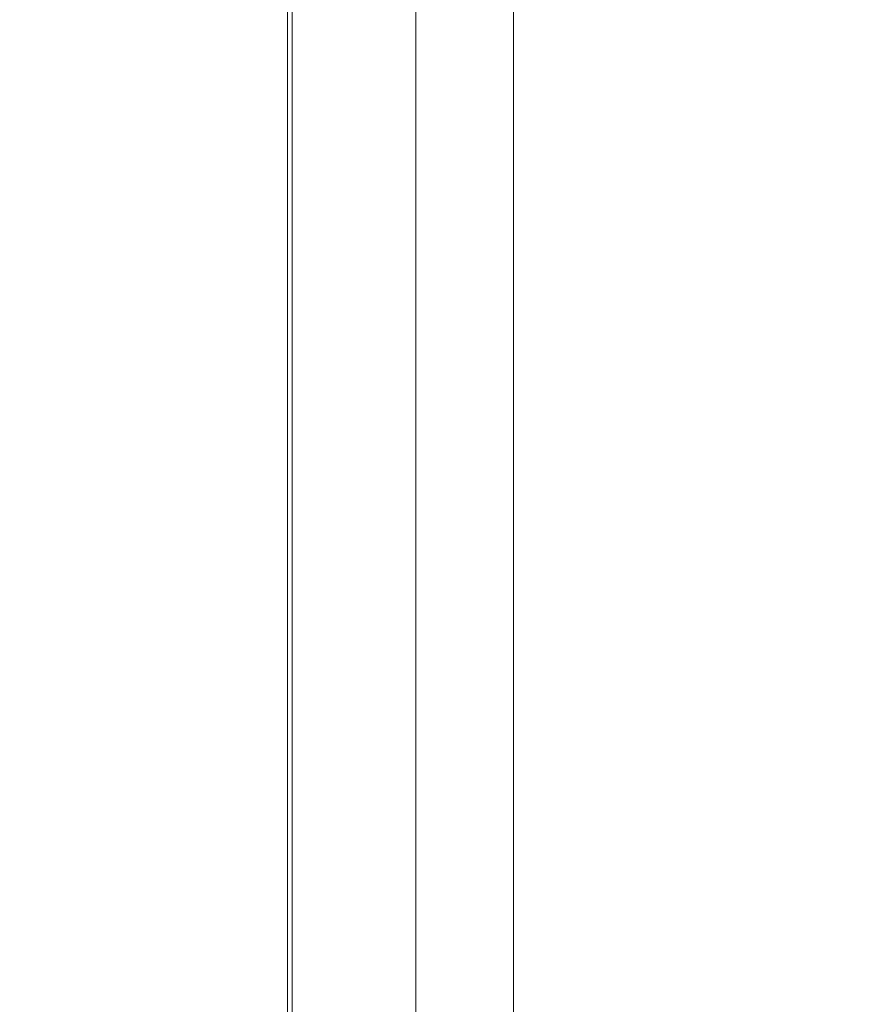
# Model space of a CAD drawing. Header units: millimetres. Extents: x -1114 to 1396, y -630 to 631.
# Tile 512 of 656: x 456 to 470, y -163 to -146. Entities that reach past the tile are written whole.
import ezdxf

# ---------------------------------------------------------------- set-up
doc = ezdxf.new("R2010")
doc.units = ezdxf.units.MM
doc.header["$MEASUREMENT"] = 0

msp = doc.modelspace()

# ---------------------------------------------------------------- linework, layer by layer
at = {"lineweight": 18}
for points, knots in [([(1038.9843, -629.7647), (1038.9843, -629.7647), (-1111.4882, -629.7647), (-1111.4882, -629.7647), (-1111.4882, -629.7647), (-1111.4882, -629.7647), (-1111.4882, 630.7883), (-1111.4882, 630.7883), (-1111.4882, 630.7883), (-1111.4882, 630.7883), (1038.9843, 630.7883), (1038.9843, 630.7883)], [0, 0, 0, 0, 0.3333333, 0.3333333, 0.3333333, 0.3333333, 0.6666667, 0.6666667, 0.6666667, 0.6666667, 1, 1, 1, 1]), ([(462.4306, -185.5623), (462.4238, -185.0634), (462.4261, -184.5646), (462.4267, -184.0657), (462.4267, -184.0657), (462.4272, -183.5669), (462.4267, -183.068), (462.4265, -182.5692), (462.4265, -182.5692), (462.4263, -182.0703), (462.4264, -181.5715), (462.4264, -181.0726), (462.4264, -181.0726), (462.4264, -180.5738), (462.4264, -180.0749), (462.4264, -179.5761), (462.4264, -179.5761), (462.4265, -177.5807), (462.4265, -175.5853), (462.4265, -173.5899), (462.4265, -173.5899), (462.4266, -169.5991), (462.4266, -165.6083), (462.4266, -161.6175), (462.4266, -161.6175), (462.4266, -157.6267), (462.4265, -153.6359), (462.4265, -149.6451), (462.4265, -149.6451), (462.4265, -148.6474), (462.4265, -147.6497), (462.4265, -146.652), (462.4265, -146.652), (462.4265, -145.6543), (462.4264, -144.6566), (462.4265, -143.6589), (462.4265, -143.6589), (462.4265, -142.6612), (462.4269, -141.6635), (462.4268, -140.6658), (462.4268, -140.6658), (462.4267, -140.4164), (462.4267, -140.1669), (462.4266, -139.9175), (462.4266, -139.9175), (462.4265, -139.6681), (462.4263, -139.4187), (462.4262, -139.1692), (462.4262, -139.1692), (462.426, -138.6704), (462.426, -138.1715), (462.4271, -137.6727)], [0, 0, 0, 0, 0.0769231, 0.0769231, 0.0769231, 0.0769231, 0.1538462, 0.1538462, 0.1538462, 0.1538462, 0.2307692, 0.2307692, 0.2307692, 0.2307692, 0.3076923, 0.3076923, 0.3076923, 0.3076923, 0.3846154, 0.3846154, 0.3846154, 0.3846154, 0.4615385, 0.4615385, 0.4615385, 0.4615385, 0.5384615, 0.5384615, 0.5384615, 0.5384615, 0.6153846, 0.6153846, 0.6153846, 0.6153846, 0.6923077, 0.6923077, 0.6923077, 0.6923077, 0.7692308, 0.7692308, 0.7692308, 0.7692308, 0.8461538, 0.8461538, 0.8461538, 0.8461538, 0.9230769, 0.9230769, 0.9230769, 0.9230769, 1, 1, 1, 1]), ([(460.3321, -184.9468), (460.3321, -184.4604), (460.3321, -183.9739), (460.3321, -183.4875), (460.3321, -183.4875), (460.3321, -183.0011), (460.3321, -182.5146), (460.3321, -182.0282), (460.3321, -182.0282), (460.3321, -181.0553), (460.3321, -180.0825), (460.3321, -179.1096), (460.3321, -179.1096), (460.3321, -177.1639), (460.3321, -175.2181), (460.3321, -173.2724), (460.3321, -173.2724), (460.3321, -169.3809), (460.3321, -165.4894), (460.3321, -161.598), (460.3321, -161.598), (460.3321, -157.7065), (460.3321, -153.815), (460.3321, -149.9236), (460.3321, -149.9236), (460.3321, -147.9778), (460.3321, -146.0321), (460.3321, -144.0864), (460.3321, -144.0864), (460.3321, -143.1135), (460.3321, -142.1406), (460.3321, -141.1678), (460.3321, -141.1678), (460.3321, -140.1949), (460.3321, -139.222), (460.3321, -138.2492)], [0, 0, 0, 0, 0.1111111, 0.1111111, 0.1111111, 0.1111111, 0.2222222, 0.2222222, 0.2222222, 0.2222222, 0.3333333, 0.3333333, 0.3333333, 0.3333333, 0.4444444, 0.4444444, 0.4444444, 0.4444444, 0.5555556, 0.5555556, 0.5555556, 0.5555556, 0.6666667, 0.6666667, 0.6666667, 0.6666667, 0.7777778, 0.7777778, 0.7777778, 0.7777778, 0.8888889, 0.8888889, 0.8888889, 0.8888889, 1, 1, 1, 1])]:
    msp.add_open_spline(points, degree=3, knots=knots, dxfattribs=at)
for points in [[(460.2541, -136.6511), (460.2541, -136.6511), (460.2541, -186.6511), (460.2541, -186.6511)], [(464.0788, -186.6727), (464.0788, -186.6727), (464.0788, -136.6727), (464.0788, -136.6727)], [(464.0788, -136.6727), (464.0788, -136.6727), (464.0788, -186.6727), (464.0788, -186.6727)]]:
    msp.add_open_spline(points, degree=3, dxfattribs=at)

doc.saveas('drawing.dxf')
